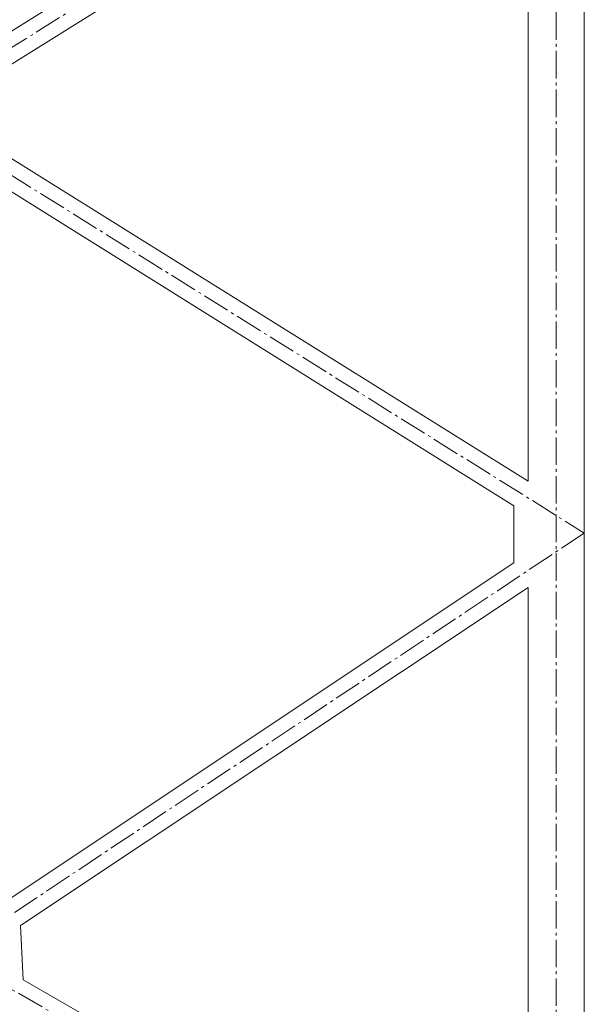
# Model space of a CAD drawing. Header units: millimetres. Extents: x -725694 to 5289369, y -1488057 to 2187451.
# Tile 482 of 656: x 205938 to 207945, y 198123 to 201627. Entities that reach past the tile are written whole.
import ezdxf

# ---------------------------------------------------------------- set-up
doc = ezdxf.new("R2010")
doc.units = ezdxf.units.MM
doc.linetypes.add('AM_DIN_G_W050', pattern=[13.75, 9.75, -1.5, 1, -1.5])
doc.layers.add('A99_S_kce-pohl', color=7, linetype='Continuous', lineweight=5)

msp = doc.modelspace()

# ---------------------------------------------------------------- linework, layer by layer
at = {"layer": 'A99_S_kce-pohl', "color": 253, "linetype": 'AM_DIN_G_W050', "lineweight": 0, "ltscale": 10}
for points in [[(207845, 196605.3), (207845, 196605.3), (207845, 204300)], [(207945, 202800), (205545, 201300)], [(205545, 201300), (207945, 199800), (205695, 198300), (207945, 197000)]]:
    msp.add_lwpolyline(points, dxfattribs=at)
at = {"layer": 'A99_S_kce-pohl', "lineweight": 5}
for points in [[(207945, 204300), (207945, 196605.3)], [(207695, 202702.7), (205736.3, 201478.5)], [(207745, 202616), (205790.6, 201394.5)], [(207745, 202616), (207745, 199984)], [(205800.3, 201199.4), (207745, 199984)], [(205754.8, 201109.9), (207695, 199897.3)], [(207695, 199897.3), (207695, 199693.4)], [(207695, 199693.4), (205885.9, 198487.3)], [(207745, 199606.6), (205940.1, 198403.3)], [(207745, 199606.6), (207745, 197173.3)], [(205940.1, 198403.3), (205949.8, 198210.5)], [(205949.8, 198210.5), (207745, 197173.3)]]:
    msp.add_lwpolyline(points, dxfattribs=at)

doc.saveas('drawing.dxf')
